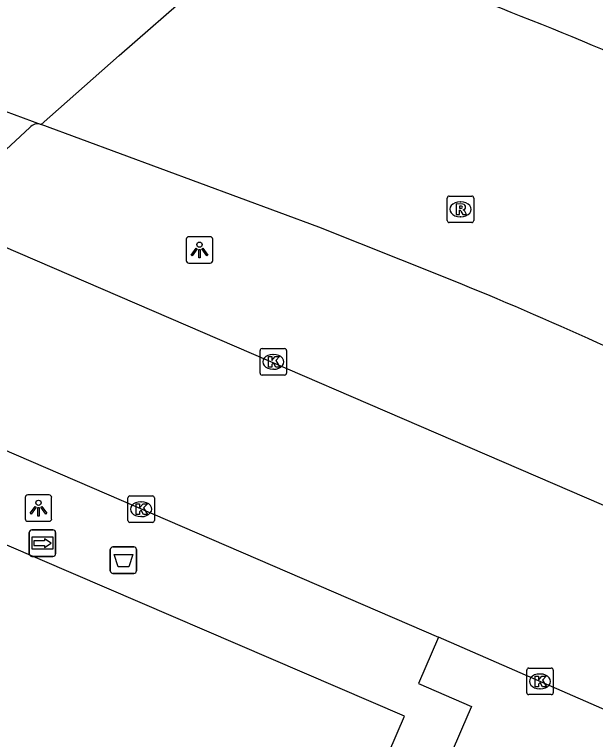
# Model space of a CAD drawing. Extents: x 159718 to 160783, y 383290 to 384030.
# Drawn here: x 160286.5 to 160308.44, y 383963.6 to 383990.98 of the extents above; entities that cross this region are included whole.
import ezdxf

# ---------------------------------------------------------------- set-up
doc = ezdxf.new("R2010")
doc.units = 0
for name, color, linetype in [('IMGEO_Afvalbak', 7, 'Continuous'), ('IMGEO_Kolk', 7, 'Continuous'), ('IMGEO_Lichtpunt', 7, 'Continuous'), ('IMGEO_Rijbaan_lokaal_gesloten', 7, 'Continuous'), ('IMGEO_Rioolput', 7, 'Continuous'), ('IMGEO_Voetpad_open', 7, 'Continuous'), ('IMGEO_Wegwijzer', 7, 'Continuous')]:
    doc.layers.add(name, color=color, linetype=linetype)

msp = doc.modelspace()

# ---------------------------------------------------------------- linework, layer by layer
at = {"layer": 'IMGEO_Afvalbak'}
for p, q in [((160290.217, 383970.877), (160291.007, 383970.877)), ((160291.007, 383970.877), (160290.217, 383970.877)), ((160290.117, 383969.977), (160290.117, 383970.777)), ((160290.117, 383970.777), (160290.117, 383969.977)), ((160291.107, 383970.777), (160291.107, 383969.977)), ((160291.107, 383969.977), (160291.107, 383970.777)), ((160291.007, 383969.877), (160290.217, 383969.877)), ((160290.217, 383969.877), (160291.007, 383969.877))]:
    msp.add_line(p, q, dxfattribs=at)
msp.add_lwpolyline([(160290.26, 383970.591), (160290.964, 383970.591), (160290.815, 383970.121), (160290.409, 383970.121), (160290.26, 383970.591)], dxfattribs=at)
for centre, start, end in [((160290.217, 383970.777), 90, 180), ((160290.217, 383970.777), 90, 180), ((160291.007, 383970.777), 0, 90), ((160291.007, 383970.777), 360, 90), ((160290.217, 383969.977), 180, 270), ((160290.217, 383969.977), 180, 270), ((160291.007, 383969.977), 270, 0), ((160291.007, 383969.977), 270, 0)]:
    msp.add_arc(centre, 0.1, start, end, dxfattribs=at)
at = {"layer": 'IMGEO_Kolk'}
for p, q in [((160295.773, 383977.438), (160295.773, 383978.29)), ((160295.848, 383978.364), (160296.7, 383978.364)), ((160296.774, 383978.29), (160296.774, 383977.438)), ((160296.261, 383978.144), (160296.286, 383978.144)), ((160296.7, 383977.364), (160295.848, 383977.364)), ((160296.284, 383977.584), (160296.259, 383977.584)), ((160290.78, 383971.875), (160290.78, 383972.727)), ((160290.855, 383972.801), (160291.707, 383972.801)), ((160291.781, 383972.727), (160291.781, 383971.875)), ((160291.268, 383972.581), (160291.293, 383972.581)), ((160291.291, 383972.021), (160291.266, 383972.021)), ((160291.707, 383971.801), (160290.855, 383971.801)), ((160305.846, 383965.372), (160305.846, 383966.224)), ((160305.921, 383966.298), (160306.773, 383966.298)), ((160306.847, 383966.224), (160306.847, 383965.372)), ((160306.334, 383966.078), (160306.359, 383966.078)), ((160306.357, 383965.518), (160306.332, 383965.518)), ((160306.773, 383965.298), (160305.921, 383965.298))]:
    msp.add_line(p, q, dxfattribs=at)
for points in [[(160295.773, 383977.438), (160295.773, 383978.29)], [(160295.848, 383978.364), (160296.7, 383978.364)], [(160296.774, 383978.29), (160296.774, 383977.438)], [(160296.094, 383978.064), (160296.217, 383978.064), (160296.217, 383977.913), (160296.347, 383978.064), (160296.511, 383978.064), (160296.365, 383977.913), (160296.518, 383977.664), (160296.366, 383977.664), (160296.281, 383977.828), (160296.217, 383977.761), (160296.217, 383977.664), (160296.094, 383977.664), (160296.094, 383978.064)], [(160296.7, 383977.364), (160295.848, 383977.364)], [(160290.78, 383971.875), (160290.78, 383972.727)], [(160290.855, 383972.801), (160291.707, 383972.801)], [(160291.781, 383972.727), (160291.781, 383971.875)], [(160291.101, 383972.501), (160291.224, 383972.501), (160291.224, 383972.35), (160291.354, 383972.501), (160291.518, 383972.501), (160291.372, 383972.35), (160291.525, 383972.101), (160291.373, 383972.101), (160291.288, 383972.265), (160291.224, 383972.198), (160291.224, 383972.101), (160291.101, 383972.101), (160291.101, 383972.501)], [(160291.707, 383971.801), (160290.855, 383971.801)], [(160305.846, 383965.372), (160305.846, 383966.224)], [(160305.921, 383966.298), (160306.773, 383966.298)], [(160306.847, 383966.224), (160306.847, 383965.372)], [(160306.167, 383965.998), (160306.29, 383965.998), (160306.29, 383965.847), (160306.42, 383965.998), (160306.584, 383965.998), (160306.438, 383965.847), (160306.591, 383965.598), (160306.439, 383965.598), (160306.354, 383965.762), (160306.29, 383965.695), (160306.29, 383965.598), (160306.167, 383965.598), (160306.167, 383965.998)], [(160306.773, 383965.298), (160305.921, 383965.298)]]:
    msp.add_lwpolyline(points, dxfattribs=at)
for centre, start, end in [((160295.85, 383978.288), 91.552, 178.448), ((160295.85, 383978.288), 91.552, 178.448), ((160296.698, 383978.288), 1.552, 88.448), ((160296.698, 383978.288), 1.552, 88.448), ((160295.85, 383977.44), 181.552, 268.448), ((160295.85, 383977.44), 181.552, 268.448), ((160296.698, 383977.44), 271.552, 358.448), ((160296.698, 383977.44), 271.552, 358.448), ((160290.857, 383972.725), 91.552, 178.448), ((160290.857, 383972.725), 91.552, 178.448), ((160291.705, 383972.725), 1.552, 88.448), ((160291.705, 383972.725), 1.552, 88.448), ((160290.857, 383971.877), 181.552, 268.448), ((160290.857, 383971.877), 181.552, 268.448), ((160291.705, 383971.877), 271.552, 358.448), ((160291.705, 383971.877), 271.552, 358.448), ((160305.923, 383966.222), 91.552, 178.448), ((160305.923, 383966.222), 91.552, 178.448), ((160306.771, 383966.222), 1.552, 88.448), ((160306.771, 383966.222), 1.552, 88.448), ((160305.923, 383965.374), 181.552, 268.448), ((160305.923, 383965.374), 181.552, 268.448), ((160306.771, 383965.374), 271.552, 358.448), ((160306.771, 383965.374), 271.552, 358.448)]:
    msp.add_arc(centre, 0.0765, start, end, dxfattribs=at)
for centre, major_axis, ratio, start_param, end_param in [((160296.26, 383977.864), (-0.387, 0.002), 0.722429, 4.712389, 7.853982), ((160296.285, 383977.864), (-0.39, 0.002), 0.717154, 1.570796, 4.712389), ((160291.267, 383972.301), (-0.387, 0.002), 0.722429, 4.712389, 7.853982), ((160291.292, 383972.301), (-0.39, 0.002), 0.717154, 1.570796, 4.712389), ((160306.333, 383965.798), (-0.387, 0.002), 0.722429, 4.712389, 7.853982), ((160306.358, 383965.798), (-0.39, 0.002), 0.717154, 1.570796, 4.712389)]:
    msp.add_ellipse(centre, major_axis=major_axis, ratio=ratio, start_param=start_param, end_param=end_param, dxfattribs=at)
at = {"layer": 'IMGEO_Lichtpunt'}
for p, q in [((160293.89, 383982.587), (160293.082, 383982.587)), ((160293.89, 383982.587), (160293.082, 383982.587)), ((160292.988, 383982.492), (160292.988, 383981.685)), ((160292.988, 383982.492), (160292.988, 383981.685)), ((160293.984, 383981.685), (160293.984, 383982.492)), ((160293.984, 383981.685), (160293.984, 383982.492)), ((160293.082, 383981.591), (160293.89, 383981.591)), ((160293.082, 383981.591), (160293.89, 383981.591)), ((160286.907, 383972.744), (160286.907, 383971.937)), ((160286.907, 383972.744), (160286.907, 383971.937)), ((160287.809, 383972.839), (160287.001, 383972.839)), ((160287.809, 383972.839), (160287.001, 383972.839)), ((160287.903, 383971.937), (160287.903, 383972.744)), ((160287.903, 383971.937), (160287.903, 383972.744)), ((160287.001, 383971.843), (160287.809, 383971.843)), ((160287.001, 383971.843), (160287.809, 383971.843))]:
    msp.add_line(p, q, dxfattribs=at)
for points in [[(160293.362, 383982.156), (160293.401, 383982.128), (160293.213, 383981.866), (160293.175, 383981.893), (160293.362, 383982.156)], [(160293.464, 383982.108), (160293.511, 383982.108), (160293.511, 383981.786), (160293.464, 383981.786), (160293.464, 383982.108)], [(160293.574, 383982.128), (160293.612, 383982.155), (160293.799, 383981.893), (160293.76, 383981.865), (160293.574, 383982.128)], [(160287.281, 383972.408), (160287.32, 383972.38), (160287.132, 383972.118), (160287.094, 383972.145), (160287.281, 383972.408)], [(160287.383, 383972.36), (160287.43, 383972.36), (160287.43, 383972.038), (160287.383, 383972.038), (160287.383, 383972.36)], [(160287.493, 383972.38), (160287.531, 383972.407), (160287.718, 383972.145), (160287.679, 383972.117), (160287.493, 383972.38)]]:
    msp.add_lwpolyline(points, dxfattribs=at)
for centre in [(160293.487, 383982.29), (160287.406, 383972.542)]:
    msp.add_circle(centre, 0.0994, dxfattribs=at)
for centre, start, end in [((160293.082, 383982.492), 90, 180), ((160293.082, 383982.492), 90, 180), ((160293.89, 383982.492), 0, 90), ((160293.89, 383982.492), 0, 90), ((160293.082, 383981.685), 180, 270), ((160293.082, 383981.685), 180, 270), ((160293.89, 383981.685), 270, 0), ((160293.89, 383981.685), 270, 360), ((160287.001, 383972.744), 90, 180), ((160287.001, 383972.744), 90, 180), ((160287.809, 383972.744), 0, 90), ((160287.809, 383972.744), 0, 90), ((160287.001, 383971.937), 180, 270), ((160287.001, 383971.937), 180, 270), ((160287.809, 383971.937), 270, 0), ((160287.809, 383971.937), 270, 360)]:
    msp.add_arc(centre, 0.0946, start, end, dxfattribs=at)
at = {"layer": 'IMGEO_Rijbaan_lokaal_gesloten'}
for points in [[(160287.501, 383986.832), (160290.453, 383989.426), (160293.31, 383991.936), (160296.212, 383994.486)], [(160284.1, 383988.084), (160287.501, 383986.832)], [(160302.634, 383981.102), (160297.987, 383982.952), (160287.501, 383986.832)], [(160284.136, 383983.058), (160312.514, 383970.829), (160314.344, 383970.003), (160316.121, 383969.181), (160318.038, 383973.84), (160316.272, 383974.772), (160313.597, 383976.14)], [(160277.978, 383978.054), (160302.512, 383967.472)], [(160310.268, 383964.089), (160302.512, 383967.472)]]:
    msp.add_lwpolyline(points, dxfattribs=at)
for centre, radius, start, end in [((160248.385, 383846.334), 155.5, 64.42231, 69.31207), ((160250.936, 383852.289), 138.8, 63.16337, 68.13235)]:
    msp.add_arc(centre, radius, start, end, dxfattribs=at)
at = {"layer": 'IMGEO_Rioolput'}
for p, q in [((160302.841, 383983.199), (160302.841, 383984.051)), ((160302.916, 383984.125), (160303.768, 383984.125)), ((160303.842, 383984.051), (160303.842, 383983.199)), ((160303.329, 383983.905), (160303.354, 383983.905)), ((160303.768, 383983.125), (160302.916, 383983.125)), ((160303.352, 383983.345), (160303.327, 383983.345))]:
    msp.add_line(p, q, dxfattribs=at)
for points in [[(160302.841, 383983.199), (160302.841, 383984.051)], [(160302.916, 383984.125), (160303.768, 383984.125)], [(160303.842, 383984.051), (160303.842, 383983.199)], [(160303.43, 383983.823), (160303.178, 383983.825), (160303.178, 383983.425)], [(160303.356, 383983.744), (160303.302, 383983.744), (160303.302, 383983.663)], [(160303.302, 383983.663), (160303.354, 383983.663)], [(160303.178, 383983.425), (160303.302, 383983.425), (160303.302, 383983.587), (160303.313, 383983.587)], [(160303.36, 383983.558), (160303.431, 383983.425), (160303.571, 383983.425), (160303.506, 383983.551)], [(160303.768, 383983.125), (160302.916, 383983.125)]]:
    msp.add_lwpolyline(points, dxfattribs=at)
for centre, radius, start, end in [((160302.918, 383984.049), 0.0765, 91.552, 178.448), ((160302.918, 383984.049), 0.0765, 91.552, 178.448), ((160303.766, 383984.049), 0.0765, 1.552, 88.448), ((160303.766, 383984.049), 0.0765, 1.552, 88.448), ((160303.338, 383983.852), 0.19, 274.7715, 282.9687), ((160303.362, 383983.648), 0.0964, 77.0061, 93.1865), ((160303.376, 383983.705), 0.0378, 276.6634, 79.6772), ((160303.429, 383983.713), 0.109, 350.3612, 89.416), ((160303.427, 383983.713), 0.112, 277.5842, 350.9817), ((160303.312, 383983.534), 0.0533, 26.0293, 88.6989), ((160303.411, 383983.498), 0.108, 29.5134, 73.7905), ((160302.918, 383983.201), 0.0765, 181.552, 268.448), ((160302.918, 383983.201), 0.0765, 181.552, 268.448), ((160303.766, 383983.201), 0.0765, 271.552, 358.448), ((160303.766, 383983.201), 0.0765, 271.552, 358.448)]:
    msp.add_arc(centre, radius, start, end, dxfattribs=at)
for centre, major_axis, ratio, start_param, end_param in [((160303.328, 383983.625), (-0.387, 0.002), 0.722429, 4.712389, 7.853982), ((160303.353, 383983.625), (-0.39, 0.002), 0.717154, 1.570796, 4.712389)]:
    msp.add_ellipse(centre, major_axis=major_axis, ratio=ratio, start_param=start_param, end_param=end_param, dxfattribs=at)
at = {"layer": 'IMGEO_Voetpad_open'}
for points in [[(160287.078, 383986.712), (160284.021, 383983.875)], [(160302.512, 383967.472), (160301.755, 383965.717), (160303.761, 383964.852), (160303.626, 383964.54), (160301.178, 383958.867), (160299.172, 383959.732), (160301.223, 383964.485), (160284.942, 383971.487), (160285.461, 383972.616), (160277.128, 383976.21)]]:
    msp.add_lwpolyline(points, dxfattribs=at)
msp.add_arc((160287.383, 383986.442), 0.407, 73.1732, 138.5028, dxfattribs=at)
at = {"layer": 'IMGEO_Wegwijzer'}
for p, q in [((160287.06, 383970.62), (160287.06, 383971.42)), ((160287.06, 383971.42), (160287.06, 383970.62)), ((160287.16, 383971.52), (160287.95, 383971.52)), ((160287.95, 383971.52), (160287.16, 383971.52)), ((160288.05, 383971.42), (160288.05, 383970.62)), ((160288.05, 383970.62), (160288.05, 383971.42)), ((160287.95, 383970.52), (160287.16, 383970.52)), ((160287.16, 383970.52), (160287.95, 383970.52))]:
    msp.add_line(p, q, dxfattribs=at)
for points in [[(160287.161, 383971.252), (160287.949, 383971.252), (160287.949, 383970.788), (160287.161, 383970.788), (160287.161, 383971.252)], [(160287.226, 383971.104), (160287.226, 383971.02), (160287.226, 383970.936), (160287.637, 383970.936), (160287.637, 383970.853), (160287.884, 383971.02), (160287.637, 383971.187), (160287.637, 383971.104), (160287.226, 383971.104)]]:
    msp.add_lwpolyline(points, dxfattribs=at)
for centre, start, end in [((160287.16, 383971.42), 90, 180), ((160287.16, 383971.42), 90, 180), ((160287.95, 383971.42), 0, 90), ((160287.95, 383971.42), 360, 90), ((160287.16, 383970.62), 180, 270), ((160287.16, 383970.62), 180, 270), ((160287.95, 383970.62), 270, 0), ((160287.95, 383970.62), 270, 0)]:
    msp.add_arc(centre, 0.1, start, end, dxfattribs=at)

doc.saveas('drawing.dxf')
